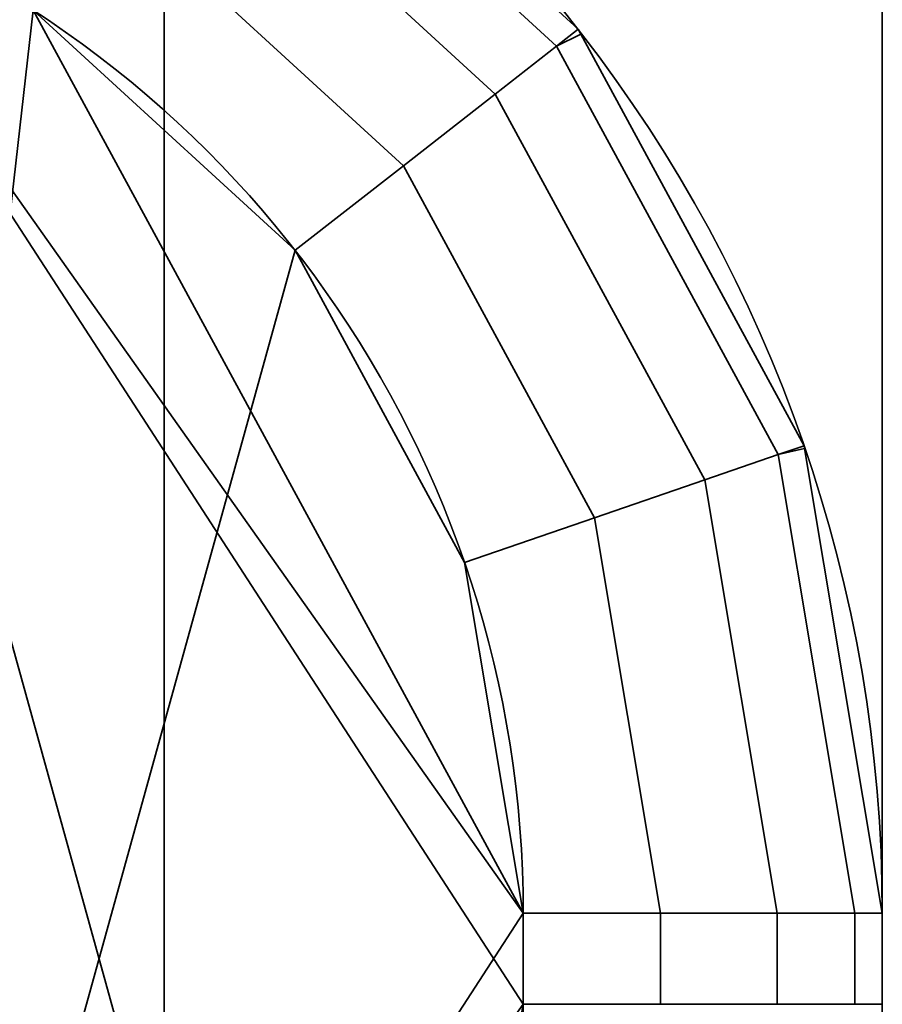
# Model space of a CAD drawing. Header units: millimetres. Extents: x -527 to 5177, y -116 to 161.
# Tile 939 of 1056: x 3447.1 to 3449.5, y -15.63 to -12.88. Entities that reach past the tile are written whole.
import ezdxf

# ---------------------------------------------------------------- set-up
doc = ezdxf.new("R2010")
doc.units = ezdxf.units.MM
doc.layers.add('151', color=7, linetype='Continuous', true_color=0xffffff)

# ---------------------------------------------------------------- blocks, each defined once
blk = doc.blocks.new('UG_SURFACE_214')
at = {"layer": '151', "color": 252, "linetype": 'Continuous', "lineweight": 35}
for points in [[(2520, -9.3, 2075.2499), (2520, -26.22, 2075.2499), (3480, -26.22, 2075.2499), (3480, -9.3, 2075.2499)], [(2521.5001, -9.3, 2073.75), (3478.4999, -9.3, 2073.75), (3478.4999, -26.22, 2073.75), (2521.5001, -26.22, 2073.75)]]:
    blk.add_3dface(points, dxfattribs=at)
blk = doc.blocks.new('UG_SURFACE_217')
at = {"layer": '151', "color": 252, "linetype": 'Continuous', "lineweight": 35}
for points in [[(3447.5, -8.5, 1768.75), (3446.5001, -8.5, 1768.75), (3446.5001, -22.5, 1768.75), (3447.5, -22.5, 1768.75)], [(3447.5, -22.5, 1754.75), (3446.5001, -22.5, 1754.75), (3446.5001, -8.5, 1754.75), (3447.5, -8.5, 1754.75)], [(3447.5, -8.5, 1768.75), (3447.5, -22.5, 1768.75), (3447.5, -22, 1766.25), (3447.5, -9, 1766.25)], [(3447.5, -22.5, 1754.75), (3447.5, -8.5, 1754.75), (3447.5, -9, 1757.25), (3447.5, -22, 1757.25)], [(3447.5, -22, 1766.25), (3449.5001, -22, 1766.25), (3449.5001, -9, 1766.25), (3447.5, -9, 1766.25)], [(3447.5, -9, 1757.25), (3449.5001, -9, 1757.25), (3449.5001, -22, 1757.25), (3447.5, -22, 1757.25)], [(3447.638, -12.0828, 1752.1327), (3448.5927, -12.9579, 1752.1327), (3448.6525, -12.911, 1751.75), (3447.6969, -12.0348, 1751.75)], [(3447.6969, -12.0348, 1749.75), (3448.6525, -12.911, 1749.75), (3448.5927, -12.9579, 1749.3674), (3447.638, -12.0828, 1749.3674)], [(3447.6969, -12.0348, 1771.75), (3448.6525, -12.911, 1771.75), (3448.5927, -12.9579, 1771.3673), (3447.638, -12.0828, 1771.3673)], [(3447.638, -12.0828, 1774.1327), (3448.5927, -12.9579, 1774.1327), (3448.6525, -12.911, 1773.7499), (3447.6969, -12.0348, 1773.7499)], [(3448.6525, -12.911, 1771.75), (3447.6969, -12.0348, 1771.75), (3447.6969, -12.0348, 1773.7499), (3448.6525, -12.911, 1773.7499)], [(3448.6525, -12.911, 1749.75), (3447.6969, -12.0348, 1749.75), (3447.6969, -12.0348, 1751.75), (3448.6525, -12.911, 1751.75)], [(3448.5927, -12.9579, 1752.1327), (3447.638, -12.0828, 1752.1327), (3447.52, -12.2646, 1752.4571), (3448.4217, -13.0913, 1752.4571)], [(3447.638, -12.0828, 1749.3674), (3448.5927, -12.9579, 1749.3674), (3448.4217, -13.0913, 1749.0429), (3447.52, -12.2646, 1749.0429)], [(3447.638, -12.0828, 1771.3673), (3448.5927, -12.9579, 1771.3673), (3448.4217, -13.0913, 1771.0429), (3447.52, -12.2646, 1771.0429)], [(3448.5927, -12.9579, 1774.1327), (3447.638, -12.0828, 1774.1327), (3447.52, -12.2646, 1774.4571), (3448.4217, -13.0913, 1774.4571)], [(3448.4217, -13.0913, 1752.4571), (3447.52, -12.2646, 1752.4571), (3447.3433, -12.5366, 1752.6739), (3448.1661, -13.291, 1752.6739)], [(3447.52, -12.2646, 1749.0429), (3448.4217, -13.0913, 1749.0429), (3448.1661, -13.291, 1748.8261), (3447.3433, -12.5366, 1748.8261)], [(3447.52, -12.2646, 1771.0429), (3448.4217, -13.0913, 1771.0429), (3448.1661, -13.291, 1770.8261), (3447.3433, -12.5366, 1770.8261)], [(3448.4217, -13.0913, 1774.4571), (3447.52, -12.2646, 1774.4571), (3447.3433, -12.5366, 1774.6739), (3448.1661, -13.291, 1774.6739)], [(3447.1347, -12.8575, 1752.75), (3446.5001, -12.5446, 1752.75), (3446.5001, -18.4554, 1752.75)], [(3446.5001, -12.5446, 1748.75), (3448.4999, -15.627, 1748.75), (3448.3366, -16.6034, 1748.75), (3447.8645, -17.4735, 1748.75)], [(3448.4999, -15.373, 1748.75), (3446.5001, -12.5446, 1748.75), (3447.1347, -12.8575, 1748.75)], [(3447.8645, -17.4735, 1748.75), (3447.1347, -18.1425, 1748.75), (3446.5001, -12.5446, 1748.75)], [(3448.4999, -15.373, 1748.75), (3448.4999, -15.627, 1748.75), (3446.5001, -12.5446, 1748.75)], [(3447.1347, -18.1425, 1748.75), (3446.5001, -18.4554, 1748.75), (3446.5001, -12.5446, 1748.75)], [(3446.5001, -18.4554, 1770.75), (3446.5001, -12.5446, 1770.75), (3447.1347, -12.8575, 1770.75)], [(3447.1347, -12.8575, 1774.75), (3446.5001, -12.5446, 1774.75), (3446.5001, -18.4554, 1774.75)], [(3448.1661, -13.291, 1752.6739), (3447.3433, -12.5366, 1752.6739), (3447.1347, -12.8575, 1752.75), (3447.8645, -13.5265, 1752.75)], [(3447.3433, -12.5366, 1748.8261), (3448.1661, -13.291, 1748.8261), (3447.8645, -13.5265, 1748.75), (3447.1347, -12.8575, 1748.75)], [(3447.3433, -12.5366, 1770.8261), (3448.1661, -13.291, 1770.8261), (3447.8645, -13.5265, 1770.75), (3447.1347, -12.8575, 1770.75)], [(3448.1661, -13.291, 1774.6739), (3447.3433, -12.5366, 1774.6739), (3447.1347, -12.8575, 1774.75), (3447.8645, -13.5265, 1774.75)], [(3447.8645, -13.5265, 1752.75), (3447.1347, -12.8575, 1752.75), (3446.5001, -18.4554, 1752.75)], [(3446.5001, -18.4554, 1770.75), (3447.1347, -12.8575, 1770.75), (3447.8645, -13.5265, 1770.75)], [(3447.8645, -13.5265, 1774.75), (3447.1347, -12.8575, 1774.75), (3446.5001, -18.4554, 1774.75)], [(3447.1347, -12.8575, 1748.75), (3447.8645, -13.5265, 1748.75), (3448.3366, -14.3966, 1748.75), (3448.4999, -15.373, 1748.75)], [(3448.6599, -12.9247, 1751.75), (3448.6525, -12.911, 1751.75), (3448.5927, -12.9579, 1752.1327)], [(3448.5927, -12.9579, 1749.3674), (3448.6525, -12.911, 1749.75), (3448.6599, -12.9247, 1749.75)], [(3448.5927, -12.9579, 1771.3673), (3448.6525, -12.911, 1771.75), (3448.6599, -12.9247, 1771.75)], [(3448.6599, -12.9247, 1773.7499), (3448.6525, -12.911, 1773.7499), (3448.5927, -12.9579, 1774.1327)], [(3448.6525, -12.911, 1773.7499), (3448.6599, -12.9247, 1773.7499), (3448.6599, -12.9247, 1771.75), (3448.6525, -12.911, 1771.75)], [(3448.6525, -12.911, 1751.75), (3448.6599, -12.9247, 1751.75), (3448.6599, -12.9247, 1749.75), (3448.6525, -12.911, 1749.75)], [(3448.5927, -12.9579, 1752.1327), (3449.2102, -14.0959, 1752.1327), (3449.2822, -14.0711, 1751.75), (3448.6599, -12.9247, 1751.75)], [(3448.6599, -12.9247, 1749.75), (3449.2822, -14.0711, 1749.75), (3449.2102, -14.0959, 1749.3674), (3448.5927, -12.9579, 1749.3674)], [(3448.6599, -12.9247, 1771.75), (3449.2822, -14.0711, 1771.75), (3449.2102, -14.0959, 1771.3673), (3448.5927, -12.9579, 1771.3673)], [(3448.5927, -12.9579, 1774.1327), (3449.2102, -14.0959, 1774.1327), (3449.2822, -14.0711, 1773.7499), (3448.6599, -12.9247, 1773.7499)], [(3449.2822, -14.0711, 1771.75), (3448.6599, -12.9247, 1771.75), (3448.6599, -12.9247, 1773.7499), (3449.2822, -14.0711, 1773.7499)], [(3449.2822, -14.0711, 1749.75), (3448.6599, -12.9247, 1749.75), (3448.6599, -12.9247, 1751.75), (3449.2822, -14.0711, 1751.75)], [(3449.2102, -14.0959, 1752.1327), (3448.5927, -12.9579, 1752.1327), (3448.4217, -13.0913, 1752.4571), (3449.0054, -14.1664, 1752.4571)], [(3448.5927, -12.9579, 1749.3674), (3449.2102, -14.0959, 1749.3674), (3449.0054, -14.1664, 1749.0429), (3448.4217, -13.0913, 1749.0429)], [(3448.5927, -12.9579, 1771.3673), (3449.2102, -14.0959, 1771.3673), (3449.0054, -14.1664, 1771.0429), (3448.4217, -13.0913, 1771.0429)], [(3449.2102, -14.0959, 1774.1327), (3448.5927, -12.9579, 1774.1327), (3448.4217, -13.0913, 1774.4571), (3449.0054, -14.1664, 1774.4571)], [(3449.0054, -14.1664, 1752.4571), (3448.4217, -13.0913, 1752.4571), (3448.1661, -13.291, 1752.6739), (3448.6985, -14.272, 1752.6739)], [(3448.4217, -13.0913, 1749.0429), (3449.0054, -14.1664, 1749.0429), (3448.6985, -14.272, 1748.8261), (3448.1661, -13.291, 1748.8261)], [(3448.4217, -13.0913, 1771.0429), (3449.0054, -14.1664, 1771.0429), (3448.6985, -14.272, 1770.8261), (3448.1661, -13.291, 1770.8261)], [(3449.0054, -14.1664, 1774.4571), (3448.4217, -13.0913, 1774.4571), (3448.1661, -13.291, 1774.6739), (3448.6985, -14.272, 1774.6739)], [(3448.6985, -14.272, 1752.6739), (3448.1661, -13.291, 1752.6739), (3447.8645, -13.5265, 1752.75), (3448.3366, -14.3966, 1752.75)], [(3448.1661, -13.291, 1748.8261), (3448.6985, -14.272, 1748.8261), (3448.3366, -14.3966, 1748.75), (3447.8645, -13.5265, 1748.75)], [(3448.1661, -13.291, 1770.8261), (3448.6985, -14.272, 1770.8261), (3448.3366, -14.3966, 1770.75), (3447.8645, -13.5265, 1770.75)], [(3448.6985, -14.272, 1774.6739), (3448.1661, -13.291, 1774.6739), (3447.8645, -13.5265, 1774.75), (3448.3366, -14.3966, 1774.75)], [(3446.5001, -18.4554, 1752.75), (3448.4999, -15.373, 1752.75), (3448.3366, -14.3966, 1752.75), (3447.8645, -13.5265, 1752.75)], [(3447.8645, -13.5265, 1770.75), (3448.3366, -14.3966, 1770.75), (3448.4999, -15.373, 1770.75), (3446.5001, -18.4554, 1770.75)], [(3446.5001, -18.4554, 1774.75), (3448.4999, -15.373, 1774.75), (3448.3366, -14.3966, 1774.75), (3447.8645, -13.5265, 1774.75)], [(3449.4238, -15.373, 1752.1327), (3449.2102, -14.0959, 1752.1327), (3449.0054, -14.1664, 1752.4571), (3449.2071, -15.373, 1752.4571)], [(3449.2102, -14.0959, 1749.3674), (3449.4238, -15.373, 1749.3674), (3449.2071, -15.373, 1749.0429), (3449.0054, -14.1664, 1749.0429)], [(3449.2102, -14.0959, 1771.3673), (3449.4238, -15.373, 1771.3673), (3449.2071, -15.373, 1771.0429), (3449.0054, -14.1664, 1771.0429)], [(3449.4238, -15.373, 1774.1327), (3449.2102, -14.0959, 1774.1327), (3449.0054, -14.1664, 1774.4571), (3449.2071, -15.373, 1774.4571)], [(3449.2836, -14.0788, 1751.75), (3449.2822, -14.0711, 1751.75), (3449.2102, -14.0959, 1752.1327)], [(3449.2102, -14.0959, 1749.3674), (3449.2822, -14.0711, 1749.75), (3449.2836, -14.0788, 1749.75)], [(3449.2102, -14.0959, 1771.3673), (3449.2822, -14.0711, 1771.75), (3449.2836, -14.0788, 1771.75)], [(3449.2836, -14.0788, 1773.7499), (3449.2822, -14.0711, 1773.7499), (3449.2102, -14.0959, 1774.1327)], [(3449.2102, -14.0959, 1752.1327), (3449.4238, -15.373, 1752.1327), (3449.5001, -15.373, 1751.75), (3449.2836, -14.0788, 1751.75)], [(3449.2836, -14.0788, 1749.75), (3449.5001, -15.373, 1749.75), (3449.4238, -15.373, 1749.3674), (3449.2102, -14.0959, 1749.3674)], [(3449.2836, -14.0788, 1771.75), (3449.5001, -15.373, 1771.75), (3449.4238, -15.373, 1771.3673), (3449.2102, -14.0959, 1771.3673)], [(3449.2102, -14.0959, 1774.1327), (3449.4238, -15.373, 1774.1327), (3449.5001, -15.373, 1773.7499), (3449.2836, -14.0788, 1773.7499)], [(3449.2822, -14.0711, 1773.7499), (3449.2836, -14.0788, 1773.7499), (3449.2836, -14.0788, 1771.75), (3449.2822, -14.0711, 1771.75)], [(3449.2822, -14.0711, 1751.75), (3449.2836, -14.0788, 1751.75), (3449.2836, -14.0788, 1749.75), (3449.2822, -14.0711, 1749.75)], [(3449.5001, -15.373, 1773.7499), (3449.5001, -15.373, 1771.75), (3449.2836, -14.0788, 1771.75), (3449.2836, -14.0788, 1773.7499)], [(3449.5001, -15.373, 1751.75), (3449.5001, -15.373, 1749.75), (3449.2836, -14.0788, 1749.75), (3449.2836, -14.0788, 1751.75)], [(3449.2071, -15.373, 1752.4571), (3449.0054, -14.1664, 1752.4571), (3448.6985, -14.272, 1752.6739), (3448.8826, -15.373, 1752.6739)], [(3449.0054, -14.1664, 1749.0429), (3449.2071, -15.373, 1749.0429), (3448.8826, -15.373, 1748.8261), (3448.6985, -14.272, 1748.8261)], [(3449.0054, -14.1664, 1771.0429), (3449.2071, -15.373, 1771.0429), (3448.8826, -15.373, 1770.8261), (3448.6985, -14.272, 1770.8261)], [(3449.2071, -15.373, 1774.4571), (3449.0054, -14.1664, 1774.4571), (3448.6985, -14.272, 1774.6739), (3448.8826, -15.373, 1774.6739)], [(3448.8826, -15.373, 1752.6739), (3448.6985, -14.272, 1752.6739), (3448.3366, -14.3966, 1752.75), (3448.4999, -15.373, 1752.75)], [(3448.6985, -14.272, 1748.8261), (3448.8826, -15.373, 1748.8261), (3448.4999, -15.373, 1748.75), (3448.3366, -14.3966, 1748.75)], [(3448.6985, -14.272, 1770.8261), (3448.8826, -15.373, 1770.8261), (3448.4999, -15.373, 1770.75), (3448.3366, -14.3966, 1770.75)], [(3448.8826, -15.373, 1774.6739), (3448.6985, -14.272, 1774.6739), (3448.3366, -14.3966, 1774.75), (3448.4999, -15.373, 1774.75)], [(3448.4999, -15.627, 1752.75), (3448.4999, -15.373, 1752.75), (3446.5001, -18.4554, 1752.75)], [(3446.5001, -18.4554, 1770.75), (3448.4999, -15.373, 1770.75), (3448.4999, -15.627, 1770.75)], [(3448.4999, -15.627, 1774.75), (3448.4999, -15.373, 1774.75), (3446.5001, -18.4554, 1774.75)], [(3448.4999, -15.373, 1774.75), (3448.4999, -15.627, 1774.75), (3448.8826, -15.627, 1774.6739), (3448.8826, -15.373, 1774.6739)], [(3448.4999, -15.627, 1770.75), (3448.4999, -15.373, 1770.75), (3448.8826, -15.373, 1770.8261), (3448.8826, -15.627, 1770.8261)], [(3448.4999, -15.373, 1752.75), (3448.4999, -15.627, 1752.75), (3448.8826, -15.627, 1752.6739), (3448.8826, -15.373, 1752.6739)], [(3448.4999, -15.627, 1748.75), (3448.4999, -15.373, 1748.75), (3448.8826, -15.373, 1748.8261), (3448.8826, -15.627, 1748.8261)], [(3448.8826, -15.373, 1774.6739), (3448.8826, -15.627, 1774.6739), (3449.2071, -15.627, 1774.4571), (3449.2071, -15.373, 1774.4571)], [(3448.8826, -15.627, 1770.8261), (3448.8826, -15.373, 1770.8261), (3449.2071, -15.373, 1771.0429), (3449.2071, -15.627, 1771.0429)], [(3448.8826, -15.373, 1752.6739), (3448.8826, -15.627, 1752.6739), (3449.2071, -15.627, 1752.4571), (3449.2071, -15.373, 1752.4571)], [(3448.8826, -15.627, 1748.8261), (3448.8826, -15.373, 1748.8261), (3449.2071, -15.373, 1749.0429), (3449.2071, -15.627, 1749.0429)], [(3449.2071, -15.373, 1774.4571), (3449.2071, -15.627, 1774.4571), (3449.4238, -15.627, 1774.1327), (3449.4238, -15.373, 1774.1327)], [(3449.2071, -15.627, 1771.0429), (3449.2071, -15.373, 1771.0429), (3449.4238, -15.373, 1771.3673), (3449.4238, -15.627, 1771.3673)], [(3449.2071, -15.373, 1752.4571), (3449.2071, -15.627, 1752.4571), (3449.4238, -15.627, 1752.1327), (3449.4238, -15.373, 1752.1327)], [(3449.2071, -15.627, 1749.0429), (3449.2071, -15.373, 1749.0429), (3449.4238, -15.373, 1749.3674), (3449.4238, -15.627, 1749.3674)], [(3449.4238, -15.373, 1774.1327), (3449.4238, -15.627, 1774.1327), (3449.5001, -15.627, 1773.7499), (3449.5001, -15.373, 1773.7499)], [(3449.4238, -15.627, 1771.3673), (3449.4238, -15.373, 1771.3673), (3449.5001, -15.373, 1771.75), (3449.5001, -15.627, 1771.75)], [(3449.4238, -15.373, 1752.1327), (3449.4238, -15.627, 1752.1327), (3449.5001, -15.627, 1751.75), (3449.5001, -15.373, 1751.75)], [(3449.4238, -15.627, 1749.3674), (3449.4238, -15.373, 1749.3674), (3449.5001, -15.373, 1749.75), (3449.5001, -15.627, 1749.75)]]:
    blk.add_3dface(points, dxfattribs=at)
blk = doc.blocks.new('UG_SURFACE_242')
at = {"layer": '151', "color": 252, "linetype": 'Continuous', "lineweight": 35}
for points in [[(3447.5, -8.5, 333.75), (3446.5001, -8.5, 333.75), (3446.5001, -22.5, 333.75), (3447.5, -22.5, 333.75)], [(3447.5, -22.5, 319.75), (3446.5001, -22.5, 319.75), (3446.5001, -8.5, 319.75), (3447.5, -8.5, 319.75)], [(3447.5, -8.5, 333.75), (3447.5, -22.5, 333.75), (3447.5, -22, 331.25), (3447.5, -9, 331.25)], [(3447.5, -22.5, 319.75), (3447.5, -8.5, 319.75), (3447.5, -9, 322.25), (3447.5, -22, 322.25)], [(3447.5, -22, 331.25), (3449.5001, -22, 331.25), (3449.5001, -9, 331.25), (3447.5, -9, 331.25)], [(3447.5, -9, 322.25), (3449.5001, -9, 322.25), (3449.5001, -22, 322.25), (3447.5, -22, 322.25)], [(3447.638, -12.0828, 317.1327), (3448.5927, -12.9579, 317.1327), (3448.6525, -12.911, 316.75), (3447.6969, -12.0348, 316.75)], [(3447.6969, -12.0348, 314.75), (3448.6525, -12.911, 314.75), (3448.5927, -12.9579, 314.3673), (3447.638, -12.0828, 314.3673)], [(3447.6969, -12.0348, 336.75), (3448.6525, -12.911, 336.75), (3448.5927, -12.9579, 336.3673), (3447.638, -12.0828, 336.3673)], [(3447.638, -12.0828, 339.1327), (3448.5927, -12.9579, 339.1327), (3448.6525, -12.911, 338.75), (3447.6969, -12.0348, 338.75)], [(3448.6525, -12.911, 336.75), (3447.6969, -12.0348, 336.75), (3447.6969, -12.0348, 338.75), (3448.6525, -12.911, 338.75)], [(3448.6525, -12.911, 314.75), (3447.6969, -12.0348, 314.75), (3447.6969, -12.0348, 316.75), (3448.6525, -12.911, 316.75)], [(3448.5927, -12.9579, 317.1327), (3447.638, -12.0828, 317.1327), (3447.52, -12.2646, 317.4571), (3448.4217, -13.0913, 317.4571)], [(3447.638, -12.0828, 314.3673), (3448.5927, -12.9579, 314.3673), (3448.4217, -13.0913, 314.0429), (3447.52, -12.2646, 314.0429)], [(3447.638, -12.0828, 336.3673), (3448.5927, -12.9579, 336.3673), (3448.4217, -13.0913, 336.0429), (3447.52, -12.2646, 336.0429)], [(3448.5927, -12.9579, 339.1327), (3447.638, -12.0828, 339.1327), (3447.52, -12.2646, 339.4571), (3448.4217, -13.0913, 339.4571)], [(3448.4217, -13.0913, 317.4571), (3447.52, -12.2646, 317.4571), (3447.3433, -12.5366, 317.6739), (3448.1661, -13.291, 317.6739)], [(3447.52, -12.2646, 314.0429), (3448.4217, -13.0913, 314.0429), (3448.1661, -13.291, 313.8261), (3447.3433, -12.5366, 313.8261)], [(3447.52, -12.2646, 336.0429), (3448.4217, -13.0913, 336.0429), (3448.1661, -13.291, 335.8261), (3447.3433, -12.5366, 335.8261)], [(3448.4217, -13.0913, 339.4571), (3447.52, -12.2646, 339.4571), (3447.3433, -12.5366, 339.6739), (3448.1661, -13.291, 339.6739)], [(3447.1347, -12.8575, 317.75), (3446.5001, -12.5446, 317.75), (3446.5001, -18.4554, 317.75)], [(3446.5001, -12.5446, 313.75), (3448.4999, -15.627, 313.75), (3448.3366, -16.6034, 313.75), (3447.8645, -17.4735, 313.75)], [(3448.4999, -15.373, 313.75), (3446.5001, -12.5446, 313.75), (3447.1347, -12.8575, 313.75)], [(3447.8645, -17.4735, 313.75), (3447.1347, -18.1425, 313.75), (3446.5001, -12.5446, 313.75)], [(3448.4999, -15.373, 313.75), (3448.4999, -15.627, 313.75), (3446.5001, -12.5446, 313.75)], [(3447.1347, -18.1425, 313.75), (3446.5001, -18.4554, 313.75), (3446.5001, -12.5446, 313.75)], [(3446.5001, -18.4554, 335.75), (3446.5001, -12.5446, 335.75), (3447.1347, -12.8575, 335.75)], [(3447.1347, -12.8575, 339.75), (3446.5001, -12.5446, 339.75), (3446.5001, -18.4554, 339.75)], [(3448.1661, -13.291, 317.6739), (3447.3433, -12.5366, 317.6739), (3447.1347, -12.8575, 317.75), (3447.8645, -13.5265, 317.75)], [(3447.3433, -12.5366, 313.8261), (3448.1661, -13.291, 313.8261), (3447.8645, -13.5265, 313.75), (3447.1347, -12.8575, 313.75)], [(3447.3433, -12.5366, 335.8261), (3448.1661, -13.291, 335.8261), (3447.8645, -13.5265, 335.75), (3447.1347, -12.8575, 335.75)], [(3448.1661, -13.291, 339.6739), (3447.3433, -12.5366, 339.6739), (3447.1347, -12.8575, 339.75), (3447.8645, -13.5265, 339.75)], [(3447.8645, -13.5265, 317.75), (3447.1347, -12.8575, 317.75), (3446.5001, -18.4554, 317.75)], [(3446.5001, -18.4554, 335.75), (3447.1347, -12.8575, 335.75), (3447.8645, -13.5265, 335.75)], [(3447.8645, -13.5265, 339.75), (3447.1347, -12.8575, 339.75), (3446.5001, -18.4554, 339.75)], [(3447.1347, -12.8575, 313.75), (3447.8645, -13.5265, 313.75), (3448.3366, -14.3966, 313.75), (3448.4999, -15.373, 313.75)], [(3448.6599, -12.9247, 316.75), (3448.6525, -12.911, 316.75), (3448.5927, -12.9579, 317.1327)], [(3448.5927, -12.9579, 314.3673), (3448.6525, -12.911, 314.75), (3448.6599, -12.9247, 314.75)], [(3448.5927, -12.9579, 336.3673), (3448.6525, -12.911, 336.75), (3448.6599, -12.9247, 336.75)], [(3448.6599, -12.9247, 338.75), (3448.6525, -12.911, 338.75), (3448.5927, -12.9579, 339.1327)], [(3448.6525, -12.911, 338.75), (3448.6599, -12.9247, 338.75), (3448.6599, -12.9247, 336.75), (3448.6525, -12.911, 336.75)], [(3448.6525, -12.911, 316.75), (3448.6599, -12.9247, 316.75), (3448.6599, -12.9247, 314.75), (3448.6525, -12.911, 314.75)], [(3448.5927, -12.9579, 317.1327), (3449.2102, -14.0959, 317.1327), (3449.2822, -14.0711, 316.75), (3448.6599, -12.9247, 316.75)], [(3448.6599, -12.9247, 314.75), (3449.2822, -14.0711, 314.75), (3449.2102, -14.0959, 314.3673), (3448.5927, -12.9579, 314.3673)], [(3448.6599, -12.9247, 336.75), (3449.2822, -14.0711, 336.75), (3449.2102, -14.0959, 336.3673), (3448.5927, -12.9579, 336.3673)], [(3448.5927, -12.9579, 339.1327), (3449.2102, -14.0959, 339.1327), (3449.2822, -14.0711, 338.75), (3448.6599, -12.9247, 338.75)], [(3449.2822, -14.0711, 336.75), (3448.6599, -12.9247, 336.75), (3448.6599, -12.9247, 338.75), (3449.2822, -14.0711, 338.75)], [(3449.2822, -14.0711, 314.75), (3448.6599, -12.9247, 314.75), (3448.6599, -12.9247, 316.75), (3449.2822, -14.0711, 316.75)], [(3449.2102, -14.0959, 317.1327), (3448.5927, -12.9579, 317.1327), (3448.4217, -13.0913, 317.4571), (3449.0054, -14.1664, 317.4571)], [(3448.5927, -12.9579, 314.3673), (3449.2102, -14.0959, 314.3673), (3449.0054, -14.1664, 314.0429), (3448.4217, -13.0913, 314.0429)], [(3448.5927, -12.9579, 336.3673), (3449.2102, -14.0959, 336.3673), (3449.0054, -14.1664, 336.0429), (3448.4217, -13.0913, 336.0429)], [(3449.2102, -14.0959, 339.1327), (3448.5927, -12.9579, 339.1327), (3448.4217, -13.0913, 339.4571), (3449.0054, -14.1664, 339.4571)], [(3449.0054, -14.1664, 317.4571), (3448.4217, -13.0913, 317.4571), (3448.1661, -13.291, 317.6739), (3448.6985, -14.272, 317.6739)], [(3448.4217, -13.0913, 314.0429), (3449.0054, -14.1664, 314.0429), (3448.6985, -14.272, 313.8261), (3448.1661, -13.291, 313.8261)], [(3448.4217, -13.0913, 336.0429), (3449.0054, -14.1664, 336.0429), (3448.6985, -14.272, 335.8261), (3448.1661, -13.291, 335.8261)], [(3449.0054, -14.1664, 339.4571), (3448.4217, -13.0913, 339.4571), (3448.1661, -13.291, 339.6739), (3448.6985, -14.272, 339.6739)], [(3448.6985, -14.272, 317.6739), (3448.1661, -13.291, 317.6739), (3447.8645, -13.5265, 317.75), (3448.3366, -14.3966, 317.75)], [(3448.1661, -13.291, 313.8261), (3448.6985, -14.272, 313.8261), (3448.3366, -14.3966, 313.75), (3447.8645, -13.5265, 313.75)], [(3448.1661, -13.291, 335.8261), (3448.6985, -14.272, 335.8261), (3448.3366, -14.3966, 335.75), (3447.8645, -13.5265, 335.75)], [(3448.6985, -14.272, 339.6739), (3448.1661, -13.291, 339.6739), (3447.8645, -13.5265, 339.75), (3448.3366, -14.3966, 339.75)], [(3446.5001, -18.4554, 317.75), (3448.4999, -15.373, 317.75), (3448.3366, -14.3966, 317.75), (3447.8645, -13.5265, 317.75)], [(3447.8645, -13.5265, 335.75), (3448.3366, -14.3966, 335.75), (3448.4999, -15.373, 335.75), (3446.5001, -18.4554, 335.75)], [(3446.5001, -18.4554, 339.75), (3448.4999, -15.373, 339.75), (3448.3366, -14.3966, 339.75), (3447.8645, -13.5265, 339.75)], [(3449.4238, -15.373, 317.1327), (3449.2102, -14.0959, 317.1327), (3449.0054, -14.1664, 317.4571), (3449.2071, -15.373, 317.4571)], [(3449.2102, -14.0959, 314.3673), (3449.4238, -15.373, 314.3673), (3449.2071, -15.373, 314.0429), (3449.0054, -14.1664, 314.0429)], [(3449.2102, -14.0959, 336.3673), (3449.4238, -15.373, 336.3673), (3449.2071, -15.373, 336.0429), (3449.0054, -14.1664, 336.0429)], [(3449.4238, -15.373, 339.1327), (3449.2102, -14.0959, 339.1327), (3449.0054, -14.1664, 339.4571), (3449.2071, -15.373, 339.4571)], [(3449.2836, -14.0788, 316.75), (3449.2822, -14.0711, 316.75), (3449.2102, -14.0959, 317.1327)], [(3449.2102, -14.0959, 314.3673), (3449.2822, -14.0711, 314.75), (3449.2836, -14.0788, 314.75)], [(3449.2102, -14.0959, 336.3673), (3449.2822, -14.0711, 336.75), (3449.2836, -14.0788, 336.75)], [(3449.2836, -14.0788, 338.75), (3449.2822, -14.0711, 338.75), (3449.2102, -14.0959, 339.1327)], [(3449.2102, -14.0959, 317.1327), (3449.4238, -15.373, 317.1327), (3449.5001, -15.373, 316.75), (3449.2836, -14.0788, 316.75)], [(3449.2836, -14.0788, 314.75), (3449.5001, -15.373, 314.75), (3449.4238, -15.373, 314.3673), (3449.2102, -14.0959, 314.3673)], [(3449.2836, -14.0788, 336.75), (3449.5001, -15.373, 336.75), (3449.4238, -15.373, 336.3673), (3449.2102, -14.0959, 336.3673)], [(3449.2102, -14.0959, 339.1327), (3449.4238, -15.373, 339.1327), (3449.5001, -15.373, 338.75), (3449.2836, -14.0788, 338.75)], [(3449.2822, -14.0711, 338.75), (3449.2836, -14.0788, 338.75), (3449.2836, -14.0788, 336.75), (3449.2822, -14.0711, 336.75)], [(3449.2822, -14.0711, 316.75), (3449.2836, -14.0788, 316.75), (3449.2836, -14.0788, 314.75), (3449.2822, -14.0711, 314.75)], [(3449.5001, -15.373, 338.75), (3449.5001, -15.373, 336.75), (3449.2836, -14.0788, 336.75), (3449.2836, -14.0788, 338.75)], [(3449.5001, -15.373, 316.75), (3449.5001, -15.373, 314.75), (3449.2836, -14.0788, 314.75), (3449.2836, -14.0788, 316.75)], [(3449.2071, -15.373, 317.4571), (3449.0054, -14.1664, 317.4571), (3448.6985, -14.272, 317.6739), (3448.8826, -15.373, 317.6739)], [(3449.0054, -14.1664, 314.0429), (3449.2071, -15.373, 314.0429), (3448.8826, -15.373, 313.8261), (3448.6985, -14.272, 313.8261)], [(3449.0054, -14.1664, 336.0429), (3449.2071, -15.373, 336.0429), (3448.8826, -15.373, 335.8261), (3448.6985, -14.272, 335.8261)], [(3449.2071, -15.373, 339.4571), (3449.0054, -14.1664, 339.4571), (3448.6985, -14.272, 339.6739), (3448.8826, -15.373, 339.6739)], [(3448.8826, -15.373, 317.6739), (3448.6985, -14.272, 317.6739), (3448.3366, -14.3966, 317.75), (3448.4999, -15.373, 317.75)], [(3448.6985, -14.272, 313.8261), (3448.8826, -15.373, 313.8261), (3448.4999, -15.373, 313.75), (3448.3366, -14.3966, 313.75)], [(3448.6985, -14.272, 335.8261), (3448.8826, -15.373, 335.8261), (3448.4999, -15.373, 335.75), (3448.3366, -14.3966, 335.75)], [(3448.8826, -15.373, 339.6739), (3448.6985, -14.272, 339.6739), (3448.3366, -14.3966, 339.75), (3448.4999, -15.373, 339.75)], [(3448.4999, -15.627, 317.75), (3448.4999, -15.373, 317.75), (3446.5001, -18.4554, 317.75)], [(3446.5001, -18.4554, 335.75), (3448.4999, -15.373, 335.75), (3448.4999, -15.627, 335.75)], [(3448.4999, -15.627, 339.75), (3448.4999, -15.373, 339.75), (3446.5001, -18.4554, 339.75)], [(3448.4999, -15.373, 339.75), (3448.4999, -15.627, 339.75), (3448.8826, -15.627, 339.6739), (3448.8826, -15.373, 339.6739)], [(3448.4999, -15.627, 335.75), (3448.4999, -15.373, 335.75), (3448.8826, -15.373, 335.8261), (3448.8826, -15.627, 335.8261)], [(3448.4999, -15.373, 317.75), (3448.4999, -15.627, 317.75), (3448.8826, -15.627, 317.6739), (3448.8826, -15.373, 317.6739)], [(3448.4999, -15.627, 313.75), (3448.4999, -15.373, 313.75), (3448.8826, -15.373, 313.8261), (3448.8826, -15.627, 313.8261)], [(3448.8826, -15.373, 339.6739), (3448.8826, -15.627, 339.6739), (3449.2071, -15.627, 339.4571), (3449.2071, -15.373, 339.4571)], [(3448.8826, -15.627, 335.8261), (3448.8826, -15.373, 335.8261), (3449.2071, -15.373, 336.0429), (3449.2071, -15.627, 336.0429)], [(3448.8826, -15.373, 317.6739), (3448.8826, -15.627, 317.6739), (3449.2071, -15.627, 317.4571), (3449.2071, -15.373, 317.4571)], [(3448.8826, -15.627, 313.8261), (3448.8826, -15.373, 313.8261), (3449.2071, -15.373, 314.0429), (3449.2071, -15.627, 314.0429)], [(3449.2071, -15.373, 339.4571), (3449.2071, -15.627, 339.4571), (3449.4238, -15.627, 339.1327), (3449.4238, -15.373, 339.1327)], [(3449.2071, -15.627, 336.0429), (3449.2071, -15.373, 336.0429), (3449.4238, -15.373, 336.3673), (3449.4238, -15.627, 336.3673)], [(3449.2071, -15.373, 317.4571), (3449.2071, -15.627, 317.4571), (3449.4238, -15.627, 317.1327), (3449.4238, -15.373, 317.1327)], [(3449.2071, -15.627, 314.0429), (3449.2071, -15.373, 314.0429), (3449.4238, -15.373, 314.3673), (3449.4238, -15.627, 314.3673)], [(3449.4238, -15.373, 339.1327), (3449.4238, -15.627, 339.1327), (3449.5001, -15.627, 338.75), (3449.5001, -15.373, 338.75)], [(3449.4238, -15.627, 336.3673), (3449.4238, -15.373, 336.3673), (3449.5001, -15.373, 336.75), (3449.5001, -15.627, 336.75)], [(3449.4238, -15.373, 317.1327), (3449.4238, -15.627, 317.1327), (3449.5001, -15.627, 316.75), (3449.5001, -15.373, 316.75)], [(3449.4238, -15.627, 314.3673), (3449.4238, -15.373, 314.3673), (3449.5001, -15.373, 314.75), (3449.5001, -15.627, 314.75)]]:
    blk.add_3dface(points, dxfattribs=at)
blk = doc.blocks.new('UG_SURFACE_262')
at = {"layer": '151', "color": 252, "linetype": 'Continuous', "lineweight": 35}
for points in [[(3447.5, -8.5, 1518.75), (3446.5001, -8.5, 1518.75), (3446.5001, -22.5, 1518.75), (3447.5, -22.5, 1518.75)], [(3447.5, -22.5, 1504.75), (3446.5001, -22.5, 1504.75), (3446.5001, -8.5, 1504.75), (3447.5, -8.5, 1504.75)], [(3447.5, -8.5, 1518.75), (3447.5, -22.5, 1518.75), (3447.5, -22, 1516.25), (3447.5, -9, 1516.25)], [(3447.5, -22.5, 1504.75), (3447.5, -8.5, 1504.75), (3447.5, -9, 1507.25), (3447.5, -22, 1507.25)], [(3447.5, -22, 1516.25), (3449.5001, -22, 1516.25), (3449.5001, -9, 1516.25), (3447.5, -9, 1516.25)], [(3447.5, -9, 1507.25), (3449.5001, -9, 1507.25), (3449.5001, -22, 1507.25), (3447.5, -22, 1507.25)], [(3447.638, -12.0828, 1502.1327), (3448.5927, -12.9579, 1502.1327), (3448.6525, -12.911, 1501.75), (3447.6969, -12.0348, 1501.75)], [(3447.6969, -12.0348, 1499.75), (3448.6525, -12.911, 1499.75), (3448.5927, -12.9579, 1499.3674), (3447.638, -12.0828, 1499.3674)], [(3447.6969, -12.0348, 1521.75), (3448.6525, -12.911, 1521.75), (3448.5927, -12.9579, 1521.3673), (3447.638, -12.0828, 1521.3673)], [(3447.638, -12.0828, 1524.1327), (3448.5927, -12.9579, 1524.1327), (3448.6525, -12.911, 1523.7499), (3447.6969, -12.0348, 1523.7499)], [(3448.6525, -12.911, 1521.75), (3447.6969, -12.0348, 1521.75), (3447.6969, -12.0348, 1523.7499), (3448.6525, -12.911, 1523.7499)], [(3448.6525, -12.911, 1499.75), (3447.6969, -12.0348, 1499.75), (3447.6969, -12.0348, 1501.75), (3448.6525, -12.911, 1501.75)], [(3448.5927, -12.9579, 1502.1327), (3447.638, -12.0828, 1502.1327), (3447.52, -12.2646, 1502.4571), (3448.4217, -13.0913, 1502.4571)], [(3447.638, -12.0828, 1499.3674), (3448.5927, -12.9579, 1499.3674), (3448.4217, -13.0913, 1499.0429), (3447.52, -12.2646, 1499.0429)], [(3447.638, -12.0828, 1521.3673), (3448.5927, -12.9579, 1521.3673), (3448.4217, -13.0913, 1521.0429), (3447.52, -12.2646, 1521.0429)], [(3448.5927, -12.9579, 1524.1327), (3447.638, -12.0828, 1524.1327), (3447.52, -12.2646, 1524.4571), (3448.4217, -13.0913, 1524.4571)], [(3448.4217, -13.0913, 1502.4571), (3447.52, -12.2646, 1502.4571), (3447.3433, -12.5366, 1502.6739), (3448.1661, -13.291, 1502.6739)], [(3447.52, -12.2646, 1499.0429), (3448.4217, -13.0913, 1499.0429), (3448.1661, -13.291, 1498.8261), (3447.3433, -12.5366, 1498.8261)], [(3447.52, -12.2646, 1521.0429), (3448.4217, -13.0913, 1521.0429), (3448.1661, -13.291, 1520.8261), (3447.3433, -12.5366, 1520.8261)], [(3448.4217, -13.0913, 1524.4571), (3447.52, -12.2646, 1524.4571), (3447.3433, -12.5366, 1524.6739), (3448.1661, -13.291, 1524.6739)], [(3447.1347, -12.8575, 1502.75), (3446.5001, -12.5446, 1502.75), (3446.5001, -18.4554, 1502.75)], [(3446.5001, -12.5446, 1498.75), (3448.4999, -15.627, 1498.75), (3448.3366, -16.6034, 1498.75), (3447.8645, -17.4735, 1498.75)], [(3448.4999, -15.373, 1498.75), (3446.5001, -12.5446, 1498.75), (3447.1347, -12.8575, 1498.75)], [(3447.8645, -17.4735, 1498.75), (3447.1347, -18.1425, 1498.75), (3446.5001, -12.5446, 1498.75)], [(3448.4999, -15.373, 1498.75), (3448.4999, -15.627, 1498.75), (3446.5001, -12.5446, 1498.75)], [(3447.1347, -18.1425, 1498.75), (3446.5001, -18.4554, 1498.75), (3446.5001, -12.5446, 1498.75)], [(3446.5001, -18.4554, 1520.75), (3446.5001, -12.5446, 1520.75), (3447.1347, -12.8575, 1520.75)], [(3447.1347, -12.8575, 1524.75), (3446.5001, -12.5446, 1524.75), (3446.5001, -18.4554, 1524.75)], [(3448.1661, -13.291, 1502.6739), (3447.3433, -12.5366, 1502.6739), (3447.1347, -12.8575, 1502.75), (3447.8645, -13.5265, 1502.75)], [(3447.3433, -12.5366, 1498.8261), (3448.1661, -13.291, 1498.8261), (3447.8645, -13.5265, 1498.75), (3447.1347, -12.8575, 1498.75)], [(3447.3433, -12.5366, 1520.8261), (3448.1661, -13.291, 1520.8261), (3447.8645, -13.5265, 1520.75), (3447.1347, -12.8575, 1520.75)], [(3448.1661, -13.291, 1524.6739), (3447.3433, -12.5366, 1524.6739), (3447.1347, -12.8575, 1524.75), (3447.8645, -13.5265, 1524.75)], [(3447.8645, -13.5265, 1502.75), (3447.1347, -12.8575, 1502.75), (3446.5001, -18.4554, 1502.75)], [(3446.5001, -18.4554, 1520.75), (3447.1347, -12.8575, 1520.75), (3447.8645, -13.5265, 1520.75)], [(3447.8645, -13.5265, 1524.75), (3447.1347, -12.8575, 1524.75), (3446.5001, -18.4554, 1524.75)], [(3447.1347, -12.8575, 1498.75), (3447.8645, -13.5265, 1498.75), (3448.3366, -14.3966, 1498.75), (3448.4999, -15.373, 1498.75)], [(3448.6599, -12.9247, 1501.75), (3448.6525, -12.911, 1501.75), (3448.5927, -12.9579, 1502.1327)], [(3448.5927, -12.9579, 1499.3674), (3448.6525, -12.911, 1499.75), (3448.6599, -12.9247, 1499.75)], [(3448.5927, -12.9579, 1521.3673), (3448.6525, -12.911, 1521.75), (3448.6599, -12.9247, 1521.75)], [(3448.6599, -12.9247, 1523.7499), (3448.6525, -12.911, 1523.7499), (3448.5927, -12.9579, 1524.1327)], [(3448.6525, -12.911, 1523.7499), (3448.6599, -12.9247, 1523.7499), (3448.6599, -12.9247, 1521.75), (3448.6525, -12.911, 1521.75)], [(3448.6525, -12.911, 1501.75), (3448.6599, -12.9247, 1501.75), (3448.6599, -12.9247, 1499.75), (3448.6525, -12.911, 1499.75)], [(3448.5927, -12.9579, 1502.1327), (3449.2102, -14.0959, 1502.1327), (3449.2822, -14.0711, 1501.75), (3448.6599, -12.9247, 1501.75)], [(3448.6599, -12.9247, 1499.75), (3449.2822, -14.0711, 1499.75), (3449.2102, -14.0959, 1499.3674), (3448.5927, -12.9579, 1499.3674)], [(3448.6599, -12.9247, 1521.75), (3449.2822, -14.0711, 1521.75), (3449.2102, -14.0959, 1521.3673), (3448.5927, -12.9579, 1521.3673)], [(3448.5927, -12.9579, 1524.1327), (3449.2102, -14.0959, 1524.1327), (3449.2822, -14.0711, 1523.7499), (3448.6599, -12.9247, 1523.7499)], [(3449.2822, -14.0711, 1521.75), (3448.6599, -12.9247, 1521.75), (3448.6599, -12.9247, 1523.7499), (3449.2822, -14.0711, 1523.7499)], [(3449.2822, -14.0711, 1499.75), (3448.6599, -12.9247, 1499.75), (3448.6599, -12.9247, 1501.75), (3449.2822, -14.0711, 1501.75)], [(3449.2102, -14.0959, 1502.1327), (3448.5927, -12.9579, 1502.1327), (3448.4217, -13.0913, 1502.4571), (3449.0054, -14.1664, 1502.4571)], [(3448.5927, -12.9579, 1499.3674), (3449.2102, -14.0959, 1499.3674), (3449.0054, -14.1664, 1499.0429), (3448.4217, -13.0913, 1499.0429)], [(3448.5927, -12.9579, 1521.3673), (3449.2102, -14.0959, 1521.3673), (3449.0054, -14.1664, 1521.0429), (3448.4217, -13.0913, 1521.0429)], [(3449.2102, -14.0959, 1524.1327), (3448.5927, -12.9579, 1524.1327), (3448.4217, -13.0913, 1524.4571), (3449.0054, -14.1664, 1524.4571)], [(3449.0054, -14.1664, 1502.4571), (3448.4217, -13.0913, 1502.4571), (3448.1661, -13.291, 1502.6739), (3448.6985, -14.272, 1502.6739)], [(3448.4217, -13.0913, 1499.0429), (3449.0054, -14.1664, 1499.0429), (3448.6985, -14.272, 1498.8261), (3448.1661, -13.291, 1498.8261)], [(3448.4217, -13.0913, 1521.0429), (3449.0054, -14.1664, 1521.0429), (3448.6985, -14.272, 1520.8261), (3448.1661, -13.291, 1520.8261)], [(3449.0054, -14.1664, 1524.4571), (3448.4217, -13.0913, 1524.4571), (3448.1661, -13.291, 1524.6739), (3448.6985, -14.272, 1524.6739)], [(3448.6985, -14.272, 1502.6739), (3448.1661, -13.291, 1502.6739), (3447.8645, -13.5265, 1502.75), (3448.3366, -14.3966, 1502.75)], [(3448.1661, -13.291, 1498.8261), (3448.6985, -14.272, 1498.8261), (3448.3366, -14.3966, 1498.75), (3447.8645, -13.5265, 1498.75)], [(3448.1661, -13.291, 1520.8261), (3448.6985, -14.272, 1520.8261), (3448.3366, -14.3966, 1520.75), (3447.8645, -13.5265, 1520.75)], [(3448.6985, -14.272, 1524.6739), (3448.1661, -13.291, 1524.6739), (3447.8645, -13.5265, 1524.75), (3448.3366, -14.3966, 1524.75)], [(3446.5001, -18.4554, 1502.75), (3448.4999, -15.373, 1502.75), (3448.3366, -14.3966, 1502.75), (3447.8645, -13.5265, 1502.75)], [(3447.8645, -13.5265, 1520.75), (3448.3366, -14.3966, 1520.75), (3448.4999, -15.373, 1520.75), (3446.5001, -18.4554, 1520.75)], [(3446.5001, -18.4554, 1524.75), (3448.4999, -15.373, 1524.75), (3448.3366, -14.3966, 1524.75), (3447.8645, -13.5265, 1524.75)], [(3449.4238, -15.373, 1502.1327), (3449.2102, -14.0959, 1502.1327), (3449.0054, -14.1664, 1502.4571), (3449.2071, -15.373, 1502.4571)], [(3449.2102, -14.0959, 1499.3674), (3449.4238, -15.373, 1499.3674), (3449.2071, -15.373, 1499.0429), (3449.0054, -14.1664, 1499.0429)], [(3449.2102, -14.0959, 1521.3673), (3449.4238, -15.373, 1521.3673), (3449.2071, -15.373, 1521.0429), (3449.0054, -14.1664, 1521.0429)], [(3449.4238, -15.373, 1524.1327), (3449.2102, -14.0959, 1524.1327), (3449.0054, -14.1664, 1524.4571), (3449.2071, -15.373, 1524.4571)], [(3449.2836, -14.0788, 1501.75), (3449.2822, -14.0711, 1501.75), (3449.2102, -14.0959, 1502.1327)], [(3449.2102, -14.0959, 1499.3674), (3449.2822, -14.0711, 1499.75), (3449.2836, -14.0788, 1499.75)], [(3449.2102, -14.0959, 1521.3673), (3449.2822, -14.0711, 1521.75), (3449.2836, -14.0788, 1521.75)], [(3449.2836, -14.0788, 1523.7499), (3449.2822, -14.0711, 1523.7499), (3449.2102, -14.0959, 1524.1327)], [(3449.2102, -14.0959, 1502.1327), (3449.4238, -15.373, 1502.1327), (3449.5001, -15.373, 1501.75), (3449.2836, -14.0788, 1501.75)], [(3449.2836, -14.0788, 1499.75), (3449.5001, -15.373, 1499.75), (3449.4238, -15.373, 1499.3674), (3449.2102, -14.0959, 1499.3674)], [(3449.2836, -14.0788, 1521.75), (3449.5001, -15.373, 1521.75), (3449.4238, -15.373, 1521.3673), (3449.2102, -14.0959, 1521.3673)], [(3449.2102, -14.0959, 1524.1327), (3449.4238, -15.373, 1524.1327), (3449.5001, -15.373, 1523.7499), (3449.2836, -14.0788, 1523.7499)], [(3449.2822, -14.0711, 1523.7499), (3449.2836, -14.0788, 1523.7499), (3449.2836, -14.0788, 1521.75), (3449.2822, -14.0711, 1521.75)], [(3449.2822, -14.0711, 1501.75), (3449.2836, -14.0788, 1501.75), (3449.2836, -14.0788, 1499.75), (3449.2822, -14.0711, 1499.75)], [(3449.5001, -15.373, 1523.7499), (3449.5001, -15.373, 1521.75), (3449.2836, -14.0788, 1521.75), (3449.2836, -14.0788, 1523.7499)], [(3449.5001, -15.373, 1501.75), (3449.5001, -15.373, 1499.75), (3449.2836, -14.0788, 1499.75), (3449.2836, -14.0788, 1501.75)], [(3449.2071, -15.373, 1502.4571), (3449.0054, -14.1664, 1502.4571), (3448.6985, -14.272, 1502.6739), (3448.8826, -15.373, 1502.6739)], [(3449.0054, -14.1664, 1499.0429), (3449.2071, -15.373, 1499.0429), (3448.8826, -15.373, 1498.8261), (3448.6985, -14.272, 1498.8261)], [(3449.0054, -14.1664, 1521.0429), (3449.2071, -15.373, 1521.0429), (3448.8826, -15.373, 1520.8261), (3448.6985, -14.272, 1520.8261)], [(3449.2071, -15.373, 1524.4571), (3449.0054, -14.1664, 1524.4571), (3448.6985, -14.272, 1524.6739), (3448.8826, -15.373, 1524.6739)], [(3448.8826, -15.373, 1502.6739), (3448.6985, -14.272, 1502.6739), (3448.3366, -14.3966, 1502.75), (3448.4999, -15.373, 1502.75)], [(3448.6985, -14.272, 1498.8261), (3448.8826, -15.373, 1498.8261), (3448.4999, -15.373, 1498.75), (3448.3366, -14.3966, 1498.75)], [(3448.6985, -14.272, 1520.8261), (3448.8826, -15.373, 1520.8261), (3448.4999, -15.373, 1520.75), (3448.3366, -14.3966, 1520.75)], [(3448.8826, -15.373, 1524.6739), (3448.6985, -14.272, 1524.6739), (3448.3366, -14.3966, 1524.75), (3448.4999, -15.373, 1524.75)], [(3448.4999, -15.627, 1502.75), (3448.4999, -15.373, 1502.75), (3446.5001, -18.4554, 1502.75)], [(3446.5001, -18.4554, 1520.75), (3448.4999, -15.373, 1520.75), (3448.4999, -15.627, 1520.75)], [(3448.4999, -15.627, 1524.75), (3448.4999, -15.373, 1524.75), (3446.5001, -18.4554, 1524.75)], [(3448.4999, -15.373, 1524.75), (3448.4999, -15.627, 1524.75), (3448.8826, -15.627, 1524.6739), (3448.8826, -15.373, 1524.6739)], [(3448.4999, -15.627, 1520.75), (3448.4999, -15.373, 1520.75), (3448.8826, -15.373, 1520.8261), (3448.8826, -15.627, 1520.8261)], [(3448.4999, -15.373, 1502.75), (3448.4999, -15.627, 1502.75), (3448.8826, -15.627, 1502.6739), (3448.8826, -15.373, 1502.6739)], [(3448.4999, -15.627, 1498.75), (3448.4999, -15.373, 1498.75), (3448.8826, -15.373, 1498.8261), (3448.8826, -15.627, 1498.8261)], [(3448.8826, -15.373, 1524.6739), (3448.8826, -15.627, 1524.6739), (3449.2071, -15.627, 1524.4571), (3449.2071, -15.373, 1524.4571)], [(3448.8826, -15.627, 1520.8261), (3448.8826, -15.373, 1520.8261), (3449.2071, -15.373, 1521.0429), (3449.2071, -15.627, 1521.0429)], [(3448.8826, -15.373, 1502.6739), (3448.8826, -15.627, 1502.6739), (3449.2071, -15.627, 1502.4571), (3449.2071, -15.373, 1502.4571)], [(3448.8826, -15.627, 1498.8261), (3448.8826, -15.373, 1498.8261), (3449.2071, -15.373, 1499.0429), (3449.2071, -15.627, 1499.0429)], [(3449.2071, -15.373, 1524.4571), (3449.2071, -15.627, 1524.4571), (3449.4238, -15.627, 1524.1327), (3449.4238, -15.373, 1524.1327)], [(3449.2071, -15.627, 1521.0429), (3449.2071, -15.373, 1521.0429), (3449.4238, -15.373, 1521.3673), (3449.4238, -15.627, 1521.3673)], [(3449.2071, -15.373, 1502.4571), (3449.2071, -15.627, 1502.4571), (3449.4238, -15.627, 1502.1327), (3449.4238, -15.373, 1502.1327)], [(3449.2071, -15.627, 1499.0429), (3449.2071, -15.373, 1499.0429), (3449.4238, -15.373, 1499.3674), (3449.4238, -15.627, 1499.3674)], [(3449.4238, -15.373, 1524.1327), (3449.4238, -15.627, 1524.1327), (3449.5001, -15.627, 1523.7499), (3449.5001, -15.373, 1523.7499)], [(3449.4238, -15.627, 1521.3673), (3449.4238, -15.373, 1521.3673), (3449.5001, -15.373, 1521.75), (3449.5001, -15.627, 1521.75)], [(3449.4238, -15.373, 1502.1327), (3449.4238, -15.627, 1502.1327), (3449.5001, -15.627, 1501.75), (3449.5001, -15.373, 1501.75)], [(3449.4238, -15.627, 1499.3674), (3449.4238, -15.373, 1499.3674), (3449.5001, -15.373, 1499.75), (3449.5001, -15.627, 1499.75)]]:
    blk.add_3dface(points, dxfattribs=at)

msp = doc.modelspace()

# ---------------------------------------------------------------- linework, layer by layer
at = {"layer": '151', "color": 251, "linetype": 'Continuous', "lineweight": -3, "true_color": 0x636466}
for p, q in [((3447.5, -8.5, 1754.75), (3447.5, -22.5, 1754.75)), ((3447.5, -22.5, 1768.75), (3447.5, -8.5, 1768.75)), ((3447.5, -8.5, 319.75), (3447.5, -22.5, 319.75)), ((3447.5, -22.5, 333.75), (3447.5, -8.5, 333.75)), ((3447.5, -22.5, 1518.75), (3447.5, -8.5, 1518.75)), ((3447.5, -8.5, 1504.75), (3447.5, -22.5, 1504.75)), ((3447.5, -22, 1766.25), (3447.5, -9, 1766.25)), ((3447.5, -9, 1757.25), (3447.5, -22, 1757.25)), ((3447.5, -9, 322.25), (3447.5, -22, 322.25)), ((3447.5, -22, 331.25), (3447.5, -9, 331.25)), ((3447.5, -22, 1516.25), (3447.5, -9, 1516.25)), ((3447.5, -9, 1507.25), (3447.5, -22, 1507.25)), ((3449.5, -22, 1757.25), (3449.5, -9, 1757.25)), ((3449.5, -9, 1766.25), (3449.5, -22, 1766.25)), ((3449.5, -22, 322.25), (3449.5, -9, 322.25)), ((3449.5, -9, 331.25), (3449.5, -22, 331.25)), ((3449.5, -22, 1507.25), (3449.5, -9, 1507.25)), ((3449.5, -9, 1516.25), (3449.5, -22, 1516.25)), ((3448.5, -15.373, 1770.75), (3448.5, -15.627, 1770.75)), ((3448.5, -15.627, 1752.75), (3448.5, -15.373, 1752.75)), ((3448.5, -15.627, 1774.75), (3448.5, -15.373, 1774.75)), ((3448.5, -15.373, 1748.75), (3448.5, -15.627, 1748.75)), ((3448.5, -15.373, 335.75), (3448.5, -15.627, 335.75)), ((3448.5, -15.627, 317.75), (3448.5, -15.373, 317.75)), ((3448.5, -15.627, 339.75), (3448.5, -15.373, 339.75)), ((3448.5, -15.373, 313.75), (3448.5, -15.627, 313.75)), ((3448.5, -15.627, 1502.75), (3448.5, -15.373, 1502.75)), ((3448.5, -15.627, 1524.75), (3448.5, -15.373, 1524.75)), ((3448.5, -15.373, 1498.75), (3448.5, -15.627, 1498.75)), ((3448.5, -15.373, 1520.75), (3448.5, -15.627, 1520.75)), ((3449.5, -15.373, 1771.75), (3449.5, -15.373, 1773.75)), ((3449.5, -15.627, 1749.75), (3449.5, -15.373, 1749.75)), ((3449.5, -15.373, 1751.75), (3449.5, -15.627, 1751.75)), ((3449.5, -15.373, 1749.75), (3449.5, -15.373, 1751.75)), ((3449.5, -15.373, 1773.75), (3449.5, -15.627, 1773.75)), ((3449.5, -15.627, 1771.75), (3449.5, -15.373, 1771.75)), ((3449.5, -15.373, 336.75), (3449.5, -15.373, 338.75)), ((3449.5, -15.373, 316.75), (3449.5, -15.627, 316.75)), ((3449.5, -15.627, 314.75), (3449.5, -15.373, 314.75)), ((3449.5, -15.373, 314.75), (3449.5, -15.373, 316.75)), ((3449.5, -15.373, 338.75), (3449.5, -15.627, 338.75)), ((3449.5, -15.627, 336.75), (3449.5, -15.373, 336.75)), ((3449.5, -15.373, 1499.75), (3449.5, -15.373, 1501.75)), ((3449.5, -15.373, 1523.75), (3449.5, -15.627, 1523.75)), ((3449.5, -15.627, 1521.75), (3449.5, -15.373, 1521.75)), ((3449.5, -15.373, 1521.75), (3449.5, -15.373, 1523.75)), ((3449.5, -15.373, 1501.75), (3449.5, -15.627, 1501.75)), ((3449.5, -15.627, 1499.75), (3449.5, -15.373, 1499.75)), ((3449.5, -15.627, 1773.75), (3449.5, -15.627, 1771.75)), ((3449.5, -15.627, 1751.75), (3449.5, -15.627, 1749.75)), ((3449.5, -15.627, 338.75), (3449.5, -15.627, 336.75)), ((3449.5, -15.627, 316.75), (3449.5, -15.627, 314.75)), ((3449.5, -15.627, 1501.75), (3449.5, -15.627, 1499.75)), ((3449.5, -15.627, 1523.75), (3449.5, -15.627, 1521.75))]:
    msp.add_line(p, q, dxfattribs=at)
at = {"layer": '151', "color": 251, "linetype": 'Continuous', "lineweight": -3, "true_color": 0x636466, "extrusion": (-1, 0, 0)}
for centre in [(15.5, 1761.75, -3449.5), (15.5, 326.75, -3449.5), (15.5, 1511.75, -3449.5)]:
    msp.add_circle(centre, 3, dxfattribs=at)
at = {"layer": '151', "color": 251, "linetype": 'Continuous', "lineweight": -3, "true_color": 0x636466, "extrusion": (0, 0, -1)}
for centre, radius, start, end in [((-3445.5, -15.373, -1773.75), 4, 104.4775, 180), ((-3445.5, -15.373, -1751.75), 4, 104.4775, 180), ((-3445.5, -15.373, -338.75), 4, 104.4775, 180), ((-3445.5, -15.373, -316.75), 4, 104.4775, 180), ((-3445.5, -15.373, -1501.75), 4, 104.4775, 180), ((-3445.5, -15.373, -1523.75), 4, 104.4775, 180), ((-3445.5, -15.373, -1770.75), 3, 109.4712, 180), ((-3445.5, -15.373, -1748.75), 3, 109.4712, 180), ((-3445.5, -15.373, -335.75), 3, 109.4712, 180), ((-3445.5, -15.373, -313.75), 3, 109.4712, 180), ((-3445.5, -15.373, -1520.75), 3, 109.4712, 180), ((-3445.5, -15.373, -1498.75), 3, 109.4712, 180), ((-3445.5, -15.627, -1748.75), 3, 180, 250.5288), ((-3445.5, -15.627, -1751.75), 4, 180, 255.5225), ((-3445.5, -15.627, -1770.75), 3, 180, 250.5288), ((-3445.5, -15.627, -1773.75), 4, 180, 255.5225), ((-3445.5, -15.627, -316.75), 4, 180, 255.5225), ((-3445.5, -15.627, -335.75), 3, 180, 250.5288), ((-3445.5, -15.627, -313.75), 3, 180, 250.5288), ((-3445.5, -15.627, -338.75), 4, 180, 255.5225), ((-3445.5, -15.627, -1501.75), 4, 180, 255.5225), ((-3445.5, -15.627, -1520.75), 3, 180, 250.5288), ((-3445.5, -15.627, -1523.75), 4, 180, 255.5225), ((-3445.5, -15.627, -1498.75), 3, 180, 250.5288)]:
    msp.add_arc(centre, radius, start, end, dxfattribs=at)
at = {"layer": '151', "color": 251, "linetype": 'Continuous', "lineweight": -3, "true_color": 0x636466}
for centre, radius, start, end in [((3445.5, -15.373, 1771.75), 4, 0, 75.5225), ((3445.5, -15.373, 1749.75), 4, 0, 75.5225), ((3445.5, -15.373, 336.75), 4, 0, 75.5225), ((3445.5, -15.373, 314.75), 4, 0, 75.5225), ((3445.5, -15.373, 1499.75), 4, 0, 75.5225), ((3445.5, -15.373, 1521.75), 4, 0, 75.5225), ((3445.5, -15.373, 1752.75), 3, 0, 70.5288), ((3445.5, -15.373, 1774.75), 3, 0, 70.5288), ((3445.5, -15.373, 317.75), 3, 0, 70.5288), ((3445.5, -15.373, 339.75), 3, 0, 70.5288), ((3445.5, -15.373, 1524.75), 3, 0, 70.5288), ((3445.5, -15.373, 1502.75), 3, 0, 70.5288), ((3445.5, -15.627, 1774.75), 3, 289.4712, 0), ((3445.5, -15.627, 1752.75), 3, 289.4712, 0), ((3445.5, -15.627, 339.75), 3, 289.4712, 0), ((3445.5, -15.627, 317.75), 3, 289.4712, 0), ((3445.5, -15.627, 1502.75), 3, 289.4712, 0), ((3445.5, -15.627, 1524.75), 3, 289.4712, 0)]:
    msp.add_arc(centre, radius, start, end, dxfattribs=at)
at = {"layer": '151', "color": 251, "linetype": 'Continuous', "lineweight": -3, "true_color": 0x636466, "extrusion": (0, -1, 2.47818e-16)}
for centre in [(3448.5, 1749.75, 15.373), (3448.5, 314.75, 15.373), (3448.5, 1499.75, 15.373), (3448.5, 1749.75, 15.627), (3448.5, 314.75, 15.627), (3448.5, 1499.75, 15.627)]:
    msp.add_arc(centre, 1, 270, 0, dxfattribs=at)
at = {"layer": '151', "color": 251, "linetype": 'Continuous', "lineweight": -3, "true_color": 0x636466, "extrusion": (0, 1, -4.0817e-16)}
for centre, start, end in [((-3448.5, 1773.75, -15.373), 90, 180), ((-3448.5, 1751.75, -15.373), 90, 180), ((-3448.5, 1771.75, -15.373), 180, 270), ((-3448.5, 338.75, -15.373), 90, 180), ((-3448.5, 316.75, -15.373), 90, 180), ((-3448.5, 336.75, -15.373), 180, 270), ((-3448.5, 1501.75, -15.373), 90, 180), ((-3448.5, 1521.75, -15.373), 180, 270), ((-3448.5, 1523.75, -15.373), 90, 180), ((-3448.5, 1771.75, -15.627), 180, 270), ((-3448.5, 1751.75, -15.627), 90, 180), ((-3448.5, 1773.75, -15.627), 90, 180), ((-3448.5, 336.75, -15.627), 180, 270), ((-3448.5, 338.75, -15.627), 90, 180), ((-3448.5, 316.75, -15.627), 90, 180), ((-3448.5, 1523.75, -15.627), 90, 180), ((-3448.5, 1501.75, -15.627), 90, 180), ((-3448.5, 1521.75, -15.627), 180, 270)]:
    msp.add_arc(centre, 1, start, end, dxfattribs=at)

# ---------------------------------------------------------------- block references
at = {"layer": '151', "color": 251, "linetype": 'Continuous', "lineweight": -3, "true_color": 0x636466}
for name in ['UG_SURFACE_214', 'UG_SURFACE_217', 'UG_SURFACE_242', 'UG_SURFACE_262']:
    msp.add_blockref(name, (0, 0), dxfattribs=at)

doc.saveas('drawing.dxf')
